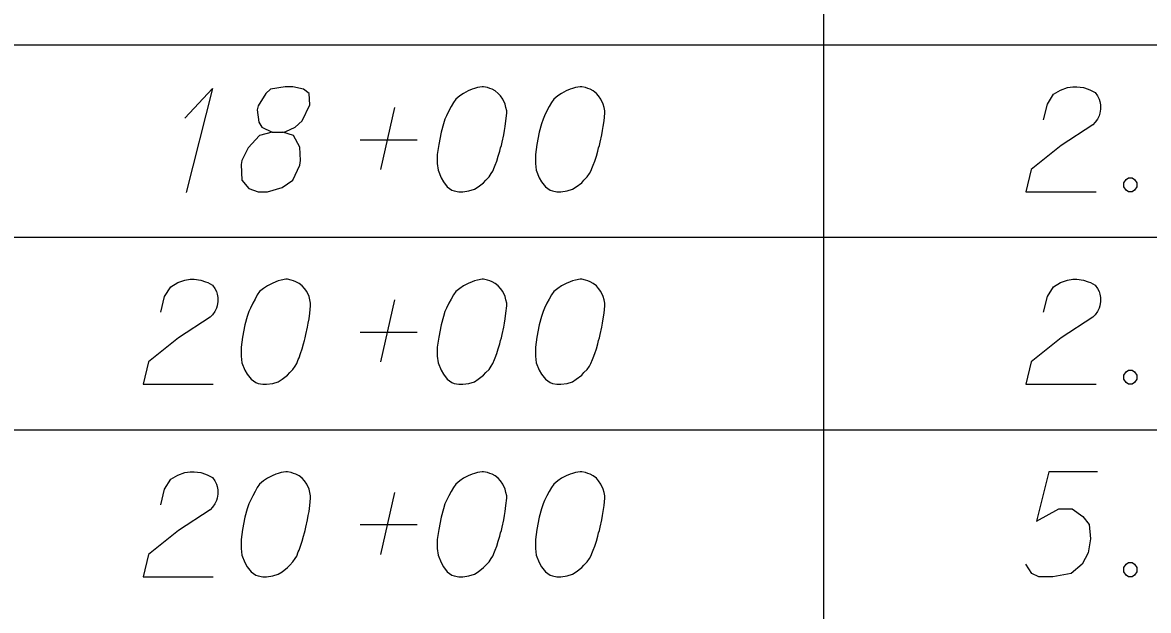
# Model space of a CAD drawing. Extents: x 2074207 to 2076812, y 516372 to 523312.
# Drawn here: x 2076345.6 to 2076397, y 518515.7 to 518542.6 of the extents above; entities that cross this region are included whole.
import ezdxf

# ---------------------------------------------------------------- set-up
doc = ezdxf.new("R2010")
doc.units = 0
doc.layers.add('Prop DirtTable_ Soil Test Results - Outline (Minor)', color=7, linetype='Continuous')
doc.layers.add('Prop DirtTable_ Soil Test Results - Tx (Sample Data)', color=7, linetype='Continuous')

msp = doc.modelspace()

# ---------------------------------------------------------------- linework, layer by layer
at = {"layer": 'Prop DirtTable_ Soil Test Results - Outline (Minor)'}
for p, q in [((2076382.2, 518550.332), (2076382.2, 518541.532)), ((2076260.609, 518541.532), (2076811.903, 518541.532)), ((2076260.609, 518541.532), (2076811.903, 518541.532)), ((2076382.2, 518541.532), (2076382.2, 518532.732)), ((2076260.609, 518532.732), (2076811.903, 518532.732)), ((2076260.609, 518532.732), (2076811.903, 518532.732)), ((2076382.2, 518532.732), (2076382.2, 518523.932)), ((2076260.609, 518523.932), (2076811.903, 518523.932)), ((2076260.609, 518523.932), (2076811.903, 518523.932)), ((2076382.2, 518523.932), (2076382.2, 518515.132))]:
    msp.add_line(p, q, dxfattribs=at)
at = {"layer": 'Prop DirtTable_ Soil Test Results - Tx (Sample Data)'}
for points in [[(2076353.02, 518538.179), (2076354.29, 518539.54), (2076353.091, 518534.778)], [(2076357.007, 518537.537), (2076357.5, 518537.537), (2076357.642, 518537.575), (2076358.065, 518537.764), (2076358.382, 518538.066), (2076358.735, 518538.784), (2076358.7, 518539.313), (2076358.453, 518539.502), (2076357.959, 518539.616), (2076357.606, 518539.616), (2076356.936, 518539.502), (2076356.724, 518539.313), (2076356.372, 518538.746), (2076356.336, 518538.557), (2076356.407, 518537.99), (2076356.548, 518537.764), (2076357.007, 518537.537), (2076356.442, 518537.386), (2076355.913, 518536.819), (2076355.631, 518536.252), (2076355.596, 518536.063), (2076355.631, 518535.345), (2076355.948, 518534.967), (2076356.372, 518534.816), (2076356.795, 518534.816), (2076357.465, 518535.005), (2076357.959, 518535.345), (2076358.277, 518536.025), (2076358.312, 518536.252), (2076358.277, 518536.856), (2076357.994, 518537.386), (2076357.5, 518537.537)], [(2076366.672, 518539.616), (2076366.602, 518539.616), (2076366.39, 518539.578), (2076366.249, 518539.54), (2076366.143, 518539.502), (2076365.967, 518539.427), (2076365.755, 518539.313), (2076365.579, 518539.2), (2076365.402, 518539.049), (2076365.296, 518538.897), (2076365.191, 518538.708), (2076365.085, 518538.519), (2076364.979, 518538.293), (2076364.908, 518538.142), (2076364.838, 518537.915), (2076364.732, 518537.537), (2076364.626, 518536.97), (2076364.556, 518536.516), (2076364.556, 518536.101), (2076364.591, 518535.798), (2076364.732, 518535.458), (2076364.838, 518535.269), (2076365.014, 518535.042), (2076365.226, 518534.891), (2076365.332, 518534.853), (2076365.543, 518534.816), (2076365.72, 518534.816), (2076366.002, 518534.853), (2076366.249, 518534.929), (2076366.425, 518535.042), (2076366.672, 518535.231), (2076366.778, 518535.345), (2076366.919, 518535.496), (2076367.025, 518535.647), (2076367.095, 518535.76), (2076367.166, 518535.949), (2076367.201, 518536.025), (2076367.272, 518536.214), (2076367.342, 518536.441), (2076367.413, 518536.668), (2076367.448, 518536.819), (2076367.483, 518536.932), (2076367.519, 518537.083), (2076367.589, 518537.423), (2076367.625, 518537.612), (2076367.66, 518537.801), (2076367.695, 518538.066), (2076367.73, 518538.406), (2076367.73, 518538.519), (2076367.695, 518538.671), (2076367.66, 518538.822), (2076367.554, 518539.049), (2076367.448, 518539.2), (2076367.342, 518539.313), (2076367.201, 518539.427), (2076367.06, 518539.502), (2076366.954, 518539.54), (2076366.849, 518539.578), (2076366.672, 518539.616)], [(2076371.152, 518539.616), (2076371.082, 518539.616), (2076370.87, 518539.578), (2076370.729, 518539.54), (2076370.623, 518539.502), (2076370.447, 518539.427), (2076370.235, 518539.313), (2076370.059, 518539.2), (2076369.882, 518539.049), (2076369.776, 518538.897), (2076369.671, 518538.708), (2076369.565, 518538.519), (2076369.459, 518538.293), (2076369.388, 518538.142), (2076369.318, 518537.915), (2076369.212, 518537.537), (2076369.106, 518536.97), (2076369.036, 518536.516), (2076369.036, 518536.101), (2076369.071, 518535.798), (2076369.212, 518535.458), (2076369.318, 518535.269), (2076369.494, 518535.042), (2076369.706, 518534.891), (2076369.812, 518534.853), (2076370.023, 518534.816), (2076370.2, 518534.816), (2076370.482, 518534.853), (2076370.729, 518534.929), (2076370.905, 518535.042), (2076371.152, 518535.231), (2076371.258, 518535.345), (2076371.399, 518535.496), (2076371.505, 518535.647), (2076371.575, 518535.76), (2076371.646, 518535.949), (2076371.681, 518536.025), (2076371.752, 518536.214), (2076371.822, 518536.441), (2076371.893, 518536.668), (2076371.928, 518536.819), (2076371.963, 518536.932), (2076371.999, 518537.083), (2076372.069, 518537.423), (2076372.105, 518537.612), (2076372.14, 518537.801), (2076372.175, 518538.066), (2076372.21, 518538.406), (2076372.21, 518538.519), (2076372.175, 518538.671), (2076372.14, 518538.822), (2076372.034, 518539.049), (2076371.928, 518539.2), (2076371.822, 518539.313), (2076371.681, 518539.427), (2076371.54, 518539.502), (2076371.434, 518539.54), (2076371.329, 518539.578), (2076371.152, 518539.616)], [(2076392.247, 518538.104), (2076392.423, 518538.822), (2076392.706, 518539.275), (2076393.023, 518539.464), (2076393.34, 518539.578), (2076393.587, 518539.616), (2076393.764, 518539.616), (2076394.081, 518539.578), (2076394.293, 518539.502), (2076394.399, 518539.464), (2076394.61, 518539.351), (2076394.716, 518539.2), (2076394.787, 518539.049), (2076394.822, 518538.935), (2076394.857, 518538.784), (2076394.857, 518538.595), (2076394.822, 518538.406), (2076394.787, 518538.293), (2076394.716, 518538.142), (2076394.61, 518537.99), (2076394.505, 518537.877), (2076393.058, 518536.932), (2076391.683, 518535.836), (2076391.436, 518534.816), (2076394.646, 518534.816)], [(2076361.98, 518535.836), (2076362.615, 518538.671)], [(2076361.028, 518537.197), (2076363.638, 518537.197)], [(2076396.127, 518535.458), (2076396.304, 518535.458), (2076396.409, 518535.382), (2076396.515, 518535.231), (2076396.515, 518535.042), (2076396.409, 518534.891), (2076396.304, 518534.816), (2076396.127, 518534.816), (2076396.021, 518534.891), (2076395.916, 518535.042), (2076395.916, 518535.231), (2076396.021, 518535.382), (2076396.127, 518535.458)], [(2076351.927, 518529.304), (2076352.103, 518530.022), (2076352.386, 518530.475), (2076352.703, 518530.664), (2076353.02, 518530.778), (2076353.267, 518530.816), (2076353.444, 518530.816), (2076353.761, 518530.778), (2076353.973, 518530.702), (2076354.079, 518530.664), (2076354.29, 518530.551), (2076354.396, 518530.4), (2076354.467, 518530.249), (2076354.502, 518530.135), (2076354.537, 518529.984), (2076354.537, 518529.795), (2076354.502, 518529.606), (2076354.467, 518529.493), (2076354.396, 518529.342), (2076354.29, 518529.19), (2076354.185, 518529.077), (2076352.738, 518528.132), (2076351.363, 518527.036), (2076351.116, 518526.016), (2076354.326, 518526.016)], [(2076357.712, 518530.816), (2076357.642, 518530.816), (2076357.43, 518530.778), (2076357.289, 518530.74), (2076357.183, 518530.702), (2076357.007, 518530.627), (2076356.795, 518530.513), (2076356.619, 518530.4), (2076356.442, 518530.249), (2076356.336, 518530.097), (2076356.231, 518529.908), (2076356.125, 518529.719), (2076356.019, 518529.493), (2076355.948, 518529.342), (2076355.878, 518529.115), (2076355.772, 518528.737), (2076355.666, 518528.17), (2076355.596, 518527.716), (2076355.596, 518527.301), (2076355.631, 518526.998), (2076355.772, 518526.658), (2076355.878, 518526.469), (2076356.054, 518526.242), (2076356.266, 518526.091), (2076356.372, 518526.053), (2076356.583, 518526.016), (2076356.76, 518526.016), (2076357.042, 518526.053), (2076357.289, 518526.129), (2076357.465, 518526.242), (2076357.712, 518526.431), (2076357.818, 518526.545), (2076357.959, 518526.696), (2076358.065, 518526.847), (2076358.135, 518526.96), (2076358.206, 518527.149), (2076358.241, 518527.225), (2076358.312, 518527.414), (2076358.382, 518527.641), (2076358.453, 518527.868), (2076358.488, 518528.019), (2076358.523, 518528.132), (2076358.559, 518528.283), (2076358.629, 518528.623), (2076358.665, 518528.812), (2076358.7, 518529.001), (2076358.735, 518529.266), (2076358.77, 518529.606), (2076358.77, 518529.719), (2076358.735, 518529.871), (2076358.7, 518530.022), (2076358.594, 518530.249), (2076358.488, 518530.4), (2076358.382, 518530.513), (2076358.241, 518530.627), (2076358.1, 518530.702), (2076357.994, 518530.74), (2076357.889, 518530.778), (2076357.712, 518530.816)], [(2076366.672, 518530.816), (2076366.602, 518530.816), (2076366.39, 518530.778), (2076366.249, 518530.74), (2076366.143, 518530.702), (2076365.967, 518530.627), (2076365.755, 518530.513), (2076365.579, 518530.4), (2076365.402, 518530.249), (2076365.296, 518530.097), (2076365.191, 518529.908), (2076365.085, 518529.719), (2076364.979, 518529.493), (2076364.908, 518529.342), (2076364.838, 518529.115), (2076364.732, 518528.737), (2076364.626, 518528.17), (2076364.556, 518527.716), (2076364.556, 518527.301), (2076364.591, 518526.998), (2076364.732, 518526.658), (2076364.838, 518526.469), (2076365.014, 518526.242), (2076365.226, 518526.091), (2076365.332, 518526.053), (2076365.543, 518526.016), (2076365.72, 518526.016), (2076366.002, 518526.053), (2076366.249, 518526.129), (2076366.425, 518526.242), (2076366.672, 518526.431), (2076366.778, 518526.545), (2076366.919, 518526.696), (2076367.025, 518526.847), (2076367.095, 518526.96), (2076367.166, 518527.149), (2076367.201, 518527.225), (2076367.272, 518527.414), (2076367.342, 518527.641), (2076367.413, 518527.868), (2076367.448, 518528.019), (2076367.483, 518528.132), (2076367.519, 518528.283), (2076367.589, 518528.623), (2076367.625, 518528.812), (2076367.66, 518529.001), (2076367.695, 518529.266), (2076367.73, 518529.606), (2076367.73, 518529.719), (2076367.695, 518529.871), (2076367.66, 518530.022), (2076367.554, 518530.249), (2076367.448, 518530.4), (2076367.342, 518530.513), (2076367.201, 518530.627), (2076367.06, 518530.702), (2076366.954, 518530.74), (2076366.849, 518530.778), (2076366.672, 518530.816)], [(2076371.152, 518530.816), (2076371.082, 518530.816), (2076370.87, 518530.778), (2076370.729, 518530.74), (2076370.623, 518530.702), (2076370.447, 518530.627), (2076370.235, 518530.513), (2076370.059, 518530.4), (2076369.882, 518530.249), (2076369.776, 518530.097), (2076369.671, 518529.908), (2076369.565, 518529.719), (2076369.459, 518529.493), (2076369.388, 518529.342), (2076369.318, 518529.115), (2076369.212, 518528.737), (2076369.106, 518528.17), (2076369.036, 518527.716), (2076369.036, 518527.301), (2076369.071, 518526.998), (2076369.212, 518526.658), (2076369.318, 518526.469), (2076369.494, 518526.242), (2076369.706, 518526.091), (2076369.812, 518526.053), (2076370.023, 518526.016), (2076370.2, 518526.016), (2076370.482, 518526.053), (2076370.729, 518526.129), (2076370.905, 518526.242), (2076371.152, 518526.431), (2076371.258, 518526.545), (2076371.399, 518526.696), (2076371.505, 518526.847), (2076371.575, 518526.96), (2076371.646, 518527.149), (2076371.681, 518527.225), (2076371.752, 518527.414), (2076371.822, 518527.641), (2076371.893, 518527.868), (2076371.928, 518528.019), (2076371.963, 518528.132), (2076371.999, 518528.283), (2076372.069, 518528.623), (2076372.105, 518528.812), (2076372.14, 518529.001), (2076372.175, 518529.266), (2076372.21, 518529.606), (2076372.21, 518529.719), (2076372.175, 518529.871), (2076372.14, 518530.022), (2076372.034, 518530.249), (2076371.928, 518530.4), (2076371.822, 518530.513), (2076371.681, 518530.627), (2076371.54, 518530.702), (2076371.434, 518530.74), (2076371.329, 518530.778), (2076371.152, 518530.816)], [(2076392.247, 518529.304), (2076392.423, 518530.022), (2076392.706, 518530.475), (2076393.023, 518530.664), (2076393.34, 518530.778), (2076393.587, 518530.816), (2076393.764, 518530.816), (2076394.081, 518530.778), (2076394.293, 518530.702), (2076394.399, 518530.664), (2076394.61, 518530.551), (2076394.716, 518530.4), (2076394.787, 518530.249), (2076394.822, 518530.135), (2076394.857, 518529.984), (2076394.857, 518529.795), (2076394.822, 518529.606), (2076394.787, 518529.493), (2076394.716, 518529.342), (2076394.61, 518529.19), (2076394.505, 518529.077), (2076393.058, 518528.132), (2076391.683, 518527.036), (2076391.436, 518526.016), (2076394.646, 518526.016)], [(2076361.98, 518527.036), (2076362.615, 518529.871)], [(2076361.028, 518528.397), (2076363.638, 518528.397)], [(2076396.127, 518526.658), (2076396.304, 518526.658), (2076396.409, 518526.582), (2076396.515, 518526.431), (2076396.515, 518526.242), (2076396.409, 518526.091), (2076396.304, 518526.016), (2076396.127, 518526.016), (2076396.021, 518526.091), (2076395.916, 518526.242), (2076395.916, 518526.431), (2076396.021, 518526.582), (2076396.127, 518526.658)], [(2076351.927, 518520.504), (2076352.103, 518521.222), (2076352.386, 518521.675), (2076352.703, 518521.864), (2076353.02, 518521.978), (2076353.267, 518522.016), (2076353.444, 518522.016), (2076353.761, 518521.978), (2076353.973, 518521.902), (2076354.079, 518521.864), (2076354.29, 518521.751), (2076354.396, 518521.6), (2076354.467, 518521.449), (2076354.502, 518521.335), (2076354.537, 518521.184), (2076354.537, 518520.995), (2076354.502, 518520.806), (2076354.467, 518520.693), (2076354.396, 518520.542), (2076354.29, 518520.39), (2076354.185, 518520.277), (2076352.738, 518519.332), (2076351.363, 518518.236), (2076351.116, 518517.216), (2076354.326, 518517.216)], [(2076357.712, 518522.016), (2076357.642, 518522.016), (2076357.43, 518521.978), (2076357.289, 518521.94), (2076357.183, 518521.902), (2076357.007, 518521.827), (2076356.795, 518521.713), (2076356.619, 518521.6), (2076356.442, 518521.449), (2076356.336, 518521.297), (2076356.231, 518521.108), (2076356.125, 518520.919), (2076356.019, 518520.693), (2076355.948, 518520.542), (2076355.878, 518520.315), (2076355.772, 518519.937), (2076355.666, 518519.37), (2076355.596, 518518.916), (2076355.596, 518518.501), (2076355.631, 518518.198), (2076355.772, 518517.858), (2076355.878, 518517.669), (2076356.054, 518517.442), (2076356.266, 518517.291), (2076356.372, 518517.253), (2076356.583, 518517.216), (2076356.76, 518517.216), (2076357.042, 518517.253), (2076357.289, 518517.329), (2076357.465, 518517.442), (2076357.712, 518517.631), (2076357.818, 518517.745), (2076357.959, 518517.896), (2076358.065, 518518.047), (2076358.135, 518518.16), (2076358.206, 518518.349), (2076358.241, 518518.425), (2076358.312, 518518.614), (2076358.382, 518518.841), (2076358.453, 518519.068), (2076358.488, 518519.219), (2076358.523, 518519.332), (2076358.559, 518519.483), (2076358.629, 518519.823), (2076358.665, 518520.012), (2076358.7, 518520.201), (2076358.735, 518520.466), (2076358.77, 518520.806), (2076358.77, 518520.919), (2076358.735, 518521.071), (2076358.7, 518521.222), (2076358.594, 518521.449), (2076358.488, 518521.6), (2076358.382, 518521.713), (2076358.241, 518521.827), (2076358.1, 518521.902), (2076357.994, 518521.94), (2076357.889, 518521.978), (2076357.712, 518522.016)], [(2076366.672, 518522.016), (2076366.602, 518522.016), (2076366.39, 518521.978), (2076366.249, 518521.94), (2076366.143, 518521.902), (2076365.967, 518521.827), (2076365.755, 518521.713), (2076365.579, 518521.6), (2076365.402, 518521.449), (2076365.296, 518521.297), (2076365.191, 518521.108), (2076365.085, 518520.919), (2076364.979, 518520.693), (2076364.908, 518520.542), (2076364.838, 518520.315), (2076364.732, 518519.937), (2076364.626, 518519.37), (2076364.556, 518518.916), (2076364.556, 518518.501), (2076364.591, 518518.198), (2076364.732, 518517.858), (2076364.838, 518517.669), (2076365.014, 518517.442), (2076365.226, 518517.291), (2076365.332, 518517.253), (2076365.543, 518517.216), (2076365.72, 518517.216), (2076366.002, 518517.253), (2076366.249, 518517.329), (2076366.425, 518517.442), (2076366.672, 518517.631), (2076366.778, 518517.745), (2076366.919, 518517.896), (2076367.025, 518518.047), (2076367.095, 518518.16), (2076367.166, 518518.349), (2076367.201, 518518.425), (2076367.272, 518518.614), (2076367.342, 518518.841), (2076367.413, 518519.068), (2076367.448, 518519.219), (2076367.483, 518519.332), (2076367.519, 518519.483), (2076367.589, 518519.823), (2076367.625, 518520.012), (2076367.66, 518520.201), (2076367.695, 518520.466), (2076367.73, 518520.806), (2076367.73, 518520.919), (2076367.695, 518521.071), (2076367.66, 518521.222), (2076367.554, 518521.449), (2076367.448, 518521.6), (2076367.342, 518521.713), (2076367.201, 518521.827), (2076367.06, 518521.902), (2076366.954, 518521.94), (2076366.849, 518521.978), (2076366.672, 518522.016)], [(2076371.152, 518522.016), (2076371.082, 518522.016), (2076370.87, 518521.978), (2076370.729, 518521.94), (2076370.623, 518521.902), (2076370.447, 518521.827), (2076370.235, 518521.713), (2076370.059, 518521.6), (2076369.882, 518521.449), (2076369.776, 518521.297), (2076369.671, 518521.108), (2076369.565, 518520.919), (2076369.459, 518520.693), (2076369.388, 518520.542), (2076369.318, 518520.315), (2076369.212, 518519.937), (2076369.106, 518519.37), (2076369.036, 518518.916), (2076369.036, 518518.501), (2076369.071, 518518.198), (2076369.212, 518517.858), (2076369.318, 518517.669), (2076369.494, 518517.442), (2076369.706, 518517.291), (2076369.812, 518517.253), (2076370.023, 518517.216), (2076370.2, 518517.216), (2076370.482, 518517.253), (2076370.729, 518517.329), (2076370.905, 518517.442), (2076371.152, 518517.631), (2076371.258, 518517.745), (2076371.399, 518517.896), (2076371.505, 518518.047), (2076371.575, 518518.16), (2076371.646, 518518.349), (2076371.681, 518518.425), (2076371.752, 518518.614), (2076371.822, 518518.841), (2076371.893, 518519.068), (2076371.928, 518519.219), (2076371.963, 518519.332), (2076371.999, 518519.483), (2076372.069, 518519.823), (2076372.105, 518520.012), (2076372.14, 518520.201), (2076372.175, 518520.466), (2076372.21, 518520.806), (2076372.21, 518520.919), (2076372.175, 518521.071), (2076372.14, 518521.222), (2076372.034, 518521.449), (2076371.928, 518521.6), (2076371.822, 518521.713), (2076371.681, 518521.827), (2076371.54, 518521.902), (2076371.434, 518521.94), (2076371.329, 518521.978), (2076371.152, 518522.016)], [(2076394.716, 518522.016), (2076392.494, 518522.016), (2076391.929, 518519.748), (2076392.952, 518520.315), (2076393.552, 518520.315), (2076394.046, 518519.975), (2076394.328, 518519.597), (2076394.399, 518518.954), (2076394.293, 518518.312), (2076394.011, 518517.782), (2076393.517, 518517.367), (2076392.67, 518517.216), (2076392.035, 518517.216), (2076391.718, 518517.367), (2076391.436, 518517.782)], [(2076361.98, 518518.236), (2076362.615, 518521.071)], [(2076361.028, 518519.597), (2076363.638, 518519.597)], [(2076396.127, 518517.858), (2076396.304, 518517.858), (2076396.409, 518517.782), (2076396.515, 518517.631), (2076396.515, 518517.442), (2076396.409, 518517.291), (2076396.304, 518517.216), (2076396.127, 518517.216), (2076396.021, 518517.291), (2076395.916, 518517.442), (2076395.916, 518517.631), (2076396.021, 518517.782), (2076396.127, 518517.858)]]:
    msp.add_lwpolyline(points, dxfattribs=at)

doc.saveas('drawing.dxf')
